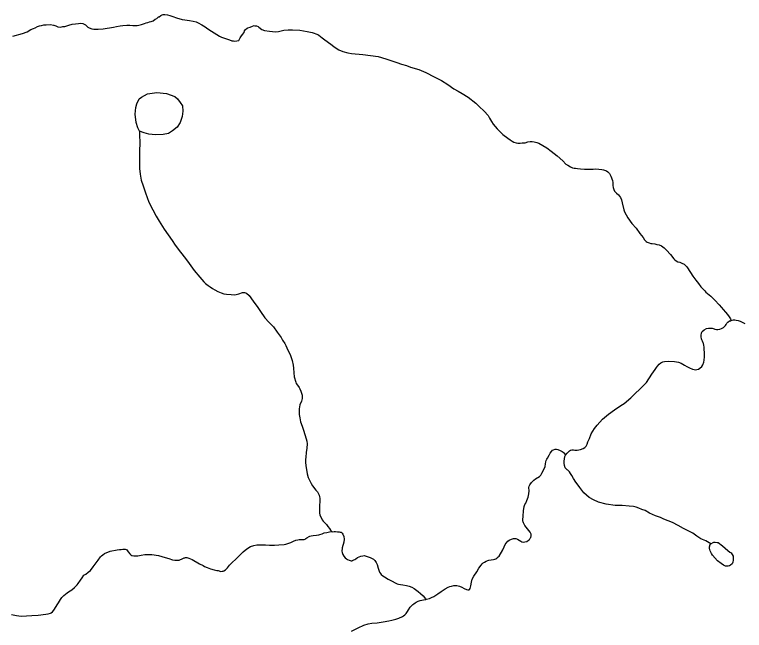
# Model space of a CAD drawing. Extents: x 2220236 to 2384410, y 720751 to 894131.
# Drawn here: x 2286193 to 2290632, y 832849 to 836594 of the extents above; entities that cross this region are included whole.
import ezdxf

# ---------------------------------------------------------------- set-up
doc = ezdxf.new("R2010")
doc.units = 0
doc.layers.add('Exist Hydrographic Misc Water Feature', color=7, linetype='Continuous')
doc.layers.add('Exist Hydrographic Pond Under 1500 Sq Ft', color=7, linetype='Continuous')

msp = doc.modelspace()

# ---------------------------------------------------------------- linework, layer by layer
at = {"layer": 'Exist Hydrographic Misc Water Feature'}
for points in [[(2286182.6, 836463.3), (2286240.3, 836479.4), (2286268.4, 836489.4), (2286292.3, 836503.6), (2286308.2, 836509.9), (2286318.1, 836513.9), (2286332, 836520.2), (2286343.9, 836524.9), (2286355.8, 836526.9), (2286369.9, 836530.9), (2286385.7, 836530.6), (2286412, 836533.3), (2286429.9, 836529.6), (2286431.9, 836529.6), (2286444, 836525.1), (2286456, 836519.3), (2286471.7, 836517.9), (2286485.8, 836520.3), (2286497.7, 836521.7), (2286521.8, 836528.4), (2286543.5, 836534.5), (2286563.6, 836538.3), (2286581.7, 836540.3), (2286595.5, 836541), (2286607.6, 836539.1), (2286616, 836536.3), (2286625.1, 836530.5), (2286631.8, 836522.8), (2286638, 836517.8), (2286645.8, 836513.7), (2286661.7, 836507.4), (2286675.1, 836505.5), (2286701.7, 836506), (2286731.9, 836507.6), (2286793.7, 836516.2), (2286813.5, 836520.7), (2286835.6, 836525.2), (2286851.7, 836527.4), (2286875.3, 836529.3), (2286884.5, 836530), (2286893.4, 836529.9), (2286911.4, 836527.8), (2286937.6, 836528), (2286949.5, 836530.3), (2286965.6, 836533.9), (2286983.5, 836540.1), (2286993.4, 836542.5), (2287003.2, 836544.6), (2287014.2, 836548.7), (2287024.4, 836551.7), (2287035.3, 836556.4), (2287048.9, 836565), (2287057.3, 836570.7), (2287068.9, 836579.4), (2287073.2, 836580.9), (2287082.8, 836587.3), (2287090.8, 836591.4), (2287096.8, 836593.5), (2287106.9, 836593.3), (2287122.6, 836591.4), (2287137, 836587.8), (2287154.9, 836581.8), (2287177, 836573.8), (2287211.3, 836564.3), (2287229.3, 836562.3), (2287257, 836556.8), (2287278.9, 836553), (2287297.2, 836549.4), (2287309.2, 836543.2), (2287331.3, 836531.3), (2287351.4, 836519.4), (2287367.5, 836507.6), (2287391.5, 836492.3), (2287439.7, 836462.8), (2287451.7, 836456.6), (2287476.2, 836448.9), (2287494.1, 836442.6), (2287510, 836435.1), (2287514.3, 836435), (2287517.8, 836433.3)], [(2287517.8, 836433.3), (2287524.1, 836433.1), (2287532.2, 836431.3), (2287544.1, 836433.4), (2287556.3, 836435.8), (2287565.8, 836452), (2287573.9, 836463.9), (2287581.7, 836473.6), (2287587.7, 836481.7), (2287589.4, 836484.3), (2287591.6, 836494.1), (2287597.4, 836503.8), (2287607.4, 836511.8), (2287611.3, 836514), (2287625.2, 836518), (2287639.4, 836522.6), (2287651, 836526.3), (2287654.9, 836526.2), (2287663.4, 836524.4), (2287675.5, 836520.9), (2287679.3, 836516.8), (2287697.4, 836502.4), (2287713.3, 836497.1), (2287743.4, 836493.2), (2287779.4, 836489.2), (2287797.5, 836489.8), (2287831.4, 836497.9), (2287857.4, 836500), (2287883.3, 836500.1), (2287928.5, 836498.6), (2287973.3, 836491.1), (2288003.4, 836485.5), (2288037.5, 836471.7), (2288043.7, 836468.3), (2288063.7, 836452.1), (2288079.8, 836440.3), (2288116, 836414.3), (2288134.1, 836399.2), (2288148, 836389), (2288166.1, 836378.8), (2288190.2, 836369.1), (2288220.5, 836361.3), (2288242.4, 836357.6), (2288310.5, 836350.2), (2288404.7, 836338.5), (2288450.4, 836325.4), (2288517.8, 836301.7), (2288545.5, 836292.9), (2288576.4, 836283.4), (2288601.2, 836274.7), (2288651, 836259.5), (2288695.3, 836241.6), (2288745.6, 836215.9), (2288789.7, 836192.7), (2288827.9, 836169), (2288864.1, 836143), (2288890.4, 836127.6), (2288916.3, 836114), (2288952.6, 836091.9), (2288998.7, 836054.9), (2289019, 836034.8), (2289049.2, 836006.9), (2289073.6, 835979.5), (2289081.4, 835963), (2289093.8, 835943), (2289103.6, 835927.1), (2289128.3, 835899.7), (2289148.5, 835877.9), (2289162.3, 835863.6), (2289192.7, 835842.6), (2289207, 835832.5), (2289218.9, 835824.7), (2289228.7, 835818.9), (2289244, 835814.3), (2289254.8, 835812.4), (2289269.2, 835812.1), (2289280.7, 835812.9), (2289298.8, 835814.8), (2289314.9, 835819.4), (2289328.8, 835821.7), (2289341.5, 835821.5), (2289353, 835819.6), (2289368.6, 835816), (2289381.7, 835811.4), (2289407, 835797.8), (2289431.3, 835782.5), (2289457.4, 835762.3), (2289493.6, 835734.7), (2289528, 835703.5), (2289545.7, 835685), (2289558.3, 835677.6), (2289574.2, 835667.4), (2289586.2, 835662.2), (2289596, 835659.4), (2289604.2, 835660.2), (2289617.9, 835658.3), (2289635.9, 835656.3)], [(2286953.5, 835885.8), (2286953.6, 835860.2), (2286954, 835815.9), (2286952.6, 835761.8), (2286953, 835703.7), (2286953.4, 835657.8), (2286955.9, 835624), (2286962.1, 835587.8), (2286974.5, 835552.4), (2286988.7, 835510.1), (2287009.5, 835453.9), (2287033.8, 835406.9), (2287054.3, 835367.1), (2287072.3, 835337.2), (2287102.5, 835289), (2287151.2, 835219.8), (2287169.7, 835191.5), (2287201.9, 835149.8), (2287232.3, 835109.9), (2287254.6, 835080.9), (2287284.9, 835038.2), (2287319.1, 834997.5), (2287343.5, 834969.1), (2287353.4, 834959.1), (2287369.6, 834945.6), (2287381.9, 834937.8), (2287397.7, 834927.7), (2287410, 834920.2), (2287428.2, 834910), (2287450, 834901.3), (2287465.9, 834896.1), (2287481.6, 834893.1), (2287509.5, 834891.9), (2287528.2, 834890.5), (2287541.3, 834891.9), (2287556.1, 834894.9), (2287580.2, 834903.5), (2287586.2, 834904.1), (2287592, 834903.3), (2287598.3, 834902.2), (2287604.1, 834899.8), (2287620.2, 834885.3), (2287644.1, 834852), (2287671.8, 834812.1), (2287689, 834788.1), (2287715.4, 834748.9), (2287739.5, 834723.1), (2287757.5, 834704.7), (2287768.1, 834695.3), (2287790.7, 834663), (2287813.7, 834629.8), (2287823.5, 834613.2), (2287836.5, 834593.9), (2287842.5, 834582.3), (2287848.8, 834567.4), (2287855.1, 834553.5), (2287865.1, 834534.2), (2287871.4, 834520.3), (2287881.6, 834489.6), (2287887.9, 834461.6), (2287890.2, 834444.5), (2287890.6, 834415.6), (2287894.3, 834391.9), (2287902.8, 834358), (2287905.9, 834350.7), (2287913, 834340.7), (2287923.2, 834326.4), (2287927.2, 834318.1), (2287933.5, 834304.2), (2287941.2, 834280.1), (2287942.3, 834270.2), (2287941.8, 834258.8), (2287937.8, 834244.1), (2287928.2, 834220.7), (2287924.4, 834196.2), (2287924.7, 834162.4), (2287928.5, 834142.6), (2287932.9, 834117.9), (2287941.2, 834090.8), (2287951.4, 834060.1), (2287955.4, 834046.3), (2287959.7, 834034.7), (2287970.2, 834000.7), (2287972.1, 833984.3), (2287970.3, 833956.4), (2287966.8, 833930.3), (2287964.9, 833902.4), (2287963.3, 833888.7), (2287962.9, 833872.9), (2287963.5, 833851), (2287967.6, 833828.6), (2287971.6, 833802.2), (2287979, 833778.5), (2287988.1, 833758.6), (2287996.3, 833742.7), (2288004.2, 833728.8), (2288024.7, 833702.7)], [(2289635.9, 835656.3), (2289660.1, 835654.1), (2289688, 835654.2), (2289712, 835654.7), (2289726.1, 835655.1), (2289746.1, 835653), (2289766, 835651), (2289776.1, 835649.1), (2289794.1, 835643.8), (2289802.2, 835638.1), (2289812.4, 835628), (2289820.3, 835612.1), (2289830.6, 835584), (2289832.9, 835571.8), (2289832.8, 835563.6), (2289832.9, 835553.8), (2289834.3, 835542.9), (2289837.3, 835529.8), (2289842, 835519.2), (2289853.3, 835508.1), (2289865.5, 835498), (2289878.6, 835482.3), (2289884.2, 835468.1), (2289889.7, 835448.3), (2289898.4, 835406.5), (2289903.4, 835393.9), (2289912.8, 835375.7), (2289922.6, 835358.4), (2289947.1, 835322.5), (2289973.5, 835295.1), (2289995.8, 835263.4), (2290015.9, 835237.4), (2290023.8, 835223.5), (2290033.8, 835213.4), (2290039.9, 835210), (2290052, 835205.5), (2290064, 835202), (2290071.9, 835201.8), (2290087.9, 835199.9), (2290100, 835196.3), (2290114, 835192.8), (2290128, 835186.9), (2290144.2, 835175.1), (2290158.3, 835160.7), (2290182.7, 835134.9), (2290202.8, 835108.9), (2290208.9, 835103.2), (2290217, 835097.1), (2290228.3, 835091.3), (2290239.1, 835087.8), (2290251.5, 835082.7), (2290265.1, 835075.8), (2290269.3, 835072.4), (2290274.8, 835067.4), (2290281.2, 835059.7), (2290303.4, 835025.8), (2290317.7, 835002.6), (2290335.9, 834978.2), (2290352.2, 834958.2), (2290368.2, 834938.2), (2290390.6, 834913.1), (2290396.7, 834906.5), (2290427.7, 834881.2), (2290453.1, 834857.7), (2290479.7, 834828.6), (2290493.5, 834813.6), (2290503.7, 834800.3), (2290517.5, 834784.2), (2290530, 834770.2), (2290539.5, 834755.9), (2290546.8, 834743.6), (2290551.5, 834732.7)], [(2290551.5, 834732.7), (2290566, 834736.7), (2290574.9, 834737.1), (2290582.1, 834736.3), (2290593.8, 834733.5), (2290606.2, 834729.3), (2290618.9, 834723.1), (2290634.1, 834714.6)], [(2289544, 833914.9), (2289553.8, 833926.9), (2289561.8, 833934.9), (2289567.9, 833941.3), (2289574.2, 833944.5), (2289583.4, 833947.6), (2289593.6, 833947.4), (2289601.4, 833945.6), (2289610.3, 833944.7), (2289615.2, 833944.6), (2289624.7, 833946.7), (2289634.6, 833949.8), (2289651.5, 833956), (2289661.5, 833962.3), (2289669.2, 833970.4), (2289675.3, 833981.7), (2289679.2, 833996.4), (2289689.1, 834015.9), (2289700.9, 834044.5), (2289720.3, 834076.9), (2289736.4, 834096.9), (2289770, 834133.3), (2289805.7, 834163.7), (2289841.3, 834189.9), (2289880.9, 834216.3), (2289900.8, 834228), (2289940.6, 834262.6), (2289968.3, 834288.9), (2289996.1, 834315.5), (2290035.7, 834357.4), (2290069.2, 834408.2), (2290089.1, 834435.6), (2290096.9, 834447.9), (2290103, 834456), (2290114.7, 834467.9), (2290124.7, 834475.9), (2290136.7, 834482.2), (2290146.6, 834484.6), (2290170.5, 834486.4), (2290206.6, 834485), (2290230.5, 834481.2), (2290246.7, 834473.4), (2290268.7, 834461.4), (2290282.7, 834453.9), (2290298.9, 834446), (2290316.8, 834438.4), (2290326.6, 834435), (2290334.8, 834433.8), (2290343, 834435.3), (2290352.9, 834438.4), (2290361.2, 834444.1), (2290372.6, 834454.3), (2290379.7, 834464), (2290386.2, 834480.3), (2290388.4, 834491.7), (2290389.8, 834512.4), (2290389.7, 834538.6), (2290388.5, 834557.3), (2290387.4, 834570.5), (2290386.1, 834583), (2290383, 834593.5), (2290381.5, 834598.5), (2290377.4, 834607.7), (2290373, 834616.7), (2290371.1, 834622.6), (2290369.1, 834634.8), (2290368.6, 834642.4), (2290370.9, 834658.7), (2290374.7, 834666.8), (2290386.7, 834677.1), (2290402.6, 834684.9), (2290413.8, 834687.3), (2290430.5, 834687.6), (2290436.8, 834687.5), (2290448.5, 834683.3), (2290452.7, 834681.6), (2290462.5, 834679.8), (2290470.7, 834679.6), (2290482.6, 834681.7), (2290492.5, 834685.7), (2290504.1, 834692), (2290516.5, 834703.9), (2290520.5, 834709.7), (2290526, 834717.8), (2290532.3, 834724.2), (2290542.3, 834730.6), (2290550.2, 834732.1), (2290551.5, 834732.7)], [(2289426.9, 833881.9), (2289430.4, 833890.1), (2289434.1, 833895.9), (2289444, 833914.4), (2289451.5, 833926.7), (2289457.9, 833936.4), (2289465.9, 833944.4), (2289471.6, 833948.2), (2289480.2, 833951.3), (2289489.7, 833950.5), (2289497.8, 833948.7), (2289511.8, 833942.5), (2289519.9, 833939), (2289523.8, 833936.7), (2289529.7, 833933.3), (2289533.5, 833928.9), (2289544, 833914.9)], [(2290428.2, 833375.1), (2290398.5, 833394.4), (2290368.2, 833406.5), (2290342.3, 833421.8), (2290317.7, 833439.7), (2290261.6, 833469.4), (2290229.5, 833487.5), (2290195.4, 833504.6), (2290143.1, 833526), (2290121, 833536.3), (2290091.3, 833546.1), (2290055, 833563.2), (2290029, 833577.5), (2290008.9, 833585.5), (2289990.6, 833593.1), (2289974.7, 833598.3), (2289958.4, 833602.9), (2289930.5, 833604.2), (2289888.6, 833608.3), (2289846.7, 833609.2), (2289792, 833616.2), (2289744.8, 833629.4), (2289714.5, 833642.4), (2289688.3, 833658.4), (2289656.1, 833686.3), (2289643.9, 833702), (2289631.8, 833718), (2289620.3, 833733), (2289607.2, 833751.3), (2289593.3, 833773.5), (2289583.1, 833791.1), (2289575.2, 833803.4), (2289568.8, 833813.4), (2289564.7, 833818.4), (2289558.9, 833822.8), (2289555, 833825.2), (2289550.5, 833829.5), (2289546.9, 833832.9), (2289542.5, 833838.5), (2289538.5, 833852.7), (2289536.5, 833865.9), (2289536.4, 833879), (2289538, 833892.8), (2289539.9, 833906.8), (2289544, 833914.9)], [(2288695.1, 833037.8), (2288698.4, 833039.4), (2288716.5, 833043.2), (2288729.7, 833048.5), (2288744, 833055.8), (2288768.3, 833071.7), (2288787.3, 833086.1), (2288799.9, 833094.6), (2288811.5, 833102), (2288829.4, 833112.1), (2288839.7, 833116.1), (2288850.3, 833119.2), (2288864.1, 833122.2), (2288869.7, 833122.7), (2288883.8, 833122.4), (2288891.6, 833120.6), (2288899.4, 833118.8), (2288913.4, 833113), (2288927.7, 833105.1), (2288941.6, 833097.6), (2288949.8, 833095.8), (2288957.3, 833095.6), (2288959.7, 833097.2), (2288964.1, 833103.7), (2288966.9, 833112.5), (2288967.7, 833120), (2288971.4, 833141.9), (2288977, 833159.9), (2288987, 833179.3), (2289004.6, 833206.2), (2289016.5, 833227.9), (2289030.3, 833246.6), (2289037, 833253.7), (2289044.1, 833260.1), (2289051.4, 833264.9), (2289062.3, 833270.6), (2289071.3, 833274.3), (2289078.2, 833276.8), (2289092, 833278.8), (2289105.8, 833281.2), (2289113.7, 833282.6), (2289120, 833284.8), (2289126, 833288.9), (2289134.3, 833296), (2289140, 833300.8), (2289163.5, 833339.7), (2289171.4, 833357.5), (2289176.9, 833371.5), (2289183, 833379.6), (2289192.7, 833391.5), (2289201.1, 833397.9), (2289214.7, 833404.2), (2289226.9, 833408.2), (2289235.7, 833408.7), (2289242.6, 833407.9), (2289253, 833404.4), (2289262.7, 833398.3), (2289271.5, 833391.5), (2289278.9, 833388.1), (2289288.7, 833386.3), (2289297, 833387.1), (2289308.8, 833390.8), (2289318.8, 833397.1), (2289325.8, 833402.9), (2289329.9, 833409.4), (2289332.6, 833414.9), (2289334.5, 833424.7), (2289334.3, 833434.5), (2289328.4, 833447.1), (2289296.1, 833487.1), (2289287.9, 833502.7), (2289285.7, 833508.7), (2289283.8, 833514.3), (2289283.7, 833522.5), (2289285.5, 833544.7), (2289289.1, 833576.5), (2289292.9, 833602.6), (2289296.8, 833615), (2289302.8, 833623.1), (2289308.7, 833638.4), (2289316.4, 833658.9), (2289320.1, 833679.2), (2289322.1, 833698.8), (2289321.9, 833718.5), (2289323.7, 833726), (2289327.8, 833734.8), (2289337.6, 833749.3), (2289350.7, 833763.1), (2289361.3, 833771.1), (2289385.2, 833785.4), (2289393, 833794.1), (2289399.7, 833804.8), (2289415.1, 833832.3), (2289420.6, 833846), (2289422.6, 833861.7), (2289424.5, 833873.8), (2289426.9, 833881.9)], [(2288024.7, 833702.7), (2288034.9, 833691.1), (2288045, 833671.2), (2288047.4, 833661.3), (2288048.9, 833653), (2288049.9, 833639.2), (2288049.4, 833629.4), (2288048.1, 833612.1), (2288047.8, 833597.3), (2288047.5, 833585.2), (2288048, 833575.3), (2288047.7, 833561.2), (2288049.5, 833553), (2288052.3, 833545.7), (2288058.8, 833530.8), (2288064.2, 833521.5), (2288070.3, 833513.2), (2288080.2, 833503.2), (2288090.2, 833492.5), (2288098.5, 833481.5), (2288108.7, 833468.1), (2288115.1, 833459.8), (2288119.3, 833454.8), (2288123.1, 833449.8)], [(2286962.7, 833307.6), (2286985.4, 833311), (2287006.7, 833311.6), (2287026.7, 833310.2), (2287068.9, 833304.4), (2287109, 833293.1), (2287130.2, 833286.1), (2287153, 833279), (2287166.7, 833277.1), (2287180.1, 833276.8), (2287183.8, 833276.7), (2287189, 833276.6), (2287194.9, 833277.2), (2287202.2, 833279.6), (2287208.8, 833281.8), (2287224.7, 833289.7), (2287228, 833290.6), (2287233.3, 833292.1), (2287236.9, 833292), (2287241.1, 833292), (2287245.7, 833290.9), (2287252.9, 833288.4), (2287272.7, 833280.5), (2287317.1, 833254.3), (2287339.2, 833243), (2287347.3, 833238.9), (2287365.2, 833231), (2287385.3, 833223.4), (2287406.9, 833217), (2287423.2, 833213.4), (2287427.4, 833213.3), (2287431.4, 833213.2), (2287437.6, 833211.5), (2287441.1, 833209.7), (2287446.7, 833208), (2287454.6, 833208.8), (2287461.5, 833210.3), (2287466.5, 833212.5), (2287475.4, 833218.2), (2287487.2, 833230.1), (2287500.9, 833246.2), (2287516.7, 833262.3), (2287538.4, 833282.5), (2287558.5, 833302.4), (2287582.3, 833327.5), (2287606, 833345.7), (2287627.9, 833359.4), (2287647.7, 833365.5), (2287665.9, 833370.1), (2287685.9, 833370.3), (2287703.9, 833369.9), (2287720, 833370.6), (2287743.9, 833368.4), (2287773.7, 833366.8), (2287800, 833368.9), (2287831.9, 833371.5), (2287842.1, 833373.6), (2287873.4, 833383.8), (2287889.7, 833391.7), (2287903.6, 833397.9), (2287915.1, 833401), (2287923.3, 833402.4), (2287935.5, 833402.2), (2287949.3, 833402.6), (2287953.8, 833402.5), (2287959.5, 833405), (2287965.1, 833408.8), (2287971.4, 833412.9), (2287985.4, 833420.8), (2287989.7, 833422.4), (2287997.3, 833424.5), (2288009.1, 833426.9), (2288029.2, 833428.8), (2288043, 833431.1), (2288048.6, 833432.6), (2288063.1, 833437.3), (2288075, 833441.9), (2288093.1, 833443.9), (2288108.6, 833447.8), (2288123.1, 833449.8)], [(2288123.1, 833449.8), (2288126.7, 833449.7), (2288136.9, 833450.5), (2288144.4, 833450.3), (2288156.9, 833449.1), (2288162.7, 833448.3), (2288167.7, 833448.2), (2288173.5, 833446.4), (2288178.4, 833446.3), (2288180.7, 833444.7), (2288184.9, 833440.3), (2288189, 833434.6), (2288195, 833420.4), (2288197.6, 833405), (2288195.9, 833386), (2288186, 833351.1), (2288184.5, 833341.9), (2288184, 833336.4), (2288183.9, 833330.5), (2288185.1, 833323.2), (2288189.4, 833310), (2288195.4, 833300.7), (2288204.4, 833290.7), (2288212.5, 833284.9), (2288218.3, 833280.5), (2288227.1, 833277.1), (2288234.2, 833273.7), (2288240.4, 833272.9), (2288245.7, 833272.8), (2288248.3, 833273.4), (2288256.3, 833277.5), (2288262.3, 833281.3), (2288268.3, 833285.4), (2288278.9, 833292.4), (2288288.2, 833297.1), (2288298.4, 833301.2), (2288310.3, 833303.2), (2288320.1, 833304), (2288337.4, 833298.7), (2288356, 833291.8), (2288376.4, 833282.2), (2288384.5, 833274.8), (2288393, 833261.5), (2288398.7, 833250.6), (2288404.8, 833226.8), (2288413.2, 833204.3), (2288418.6, 833195.4), (2288423.4, 833189.4), (2288432.1, 833182), (2288443.1, 833174.2), (2288465.4, 833160.6), (2288490.4, 833148.6), (2288508.6, 833138.4), (2288519.6, 833133.3), (2288528.4, 833129.8), (2288539.5, 833127.9), (2288553.6, 833126), (2288577.4, 833122.2), (2288593.7, 833117.9), (2288609.7, 833111.7), (2288624, 833104.2), (2288647.9, 833086.3), (2288662, 833074.5), (2288678.8, 833058.8), (2288691.9, 833042.1), (2288695.1, 833037.8)], [(2286174.3, 832946.7), (2286204.6, 832940.2), (2286232.4, 832936.3), (2286298.4, 832939.2), (2286336.5, 832941.7), (2286382.6, 832948), (2286396.4, 832950.3), (2286412.2, 832953.9), (2286416.2, 832956.5), (2286423.8, 832961.9), (2286432.3, 832972.5), (2286455.7, 833010.4), (2286459.8, 833016.9), (2286471.7, 833037.3), (2286479.4, 833049.3), (2286491.5, 833061.5), (2286513.2, 833077.5), (2286521.2, 833083.8), (2286540.8, 833095.6), (2286556.8, 833110), (2286572.5, 833126.1), (2286578.6, 833134.2), (2286594.5, 833154.5), (2286604, 833169.7), (2286614.1, 833185.9), (2286626.1, 833192.2), (2286639.8, 833204.4), (2286653.8, 833214.6), (2286671.6, 833234.9), (2286689.5, 833260.8), (2286701, 833276.9), (2286715.2, 833297), (2286720.9, 833303.4), (2286729.5, 833309.8), (2286740.2, 833317.1), (2286774.2, 833330.2), (2286816.4, 833340.1), (2286830.6, 833342.1), (2286840.4, 833341.9), (2286850.6, 833342.7), (2286856.5, 833342.6), (2286860.7, 833342.5), (2286864.7, 833342.4), (2286870.9, 833341.3), (2286874.8, 833338.9), (2286884, 833326.3), (2286893, 833314.6), (2286900, 833307.9), (2286906.9, 833304.5), (2286918.9, 833302.6), (2286931.1, 833302.3), (2286942.9, 833303.1), (2286962.7, 833307.6)], [(2288435.7, 832900.5), (2288469.7, 832907.3), (2288487.5, 832910.9), (2288511.9, 832917.9), (2288529.4, 832923.1), (2288552.9, 832933.5), (2288559.2, 832937.3), (2288567.2, 832943.7), (2288574.9, 832952.7), (2288583, 832964), (2288588.5, 832973.7), (2288599, 832989.9), (2288609, 833000.2), (2288614.4, 833006), (2288620.7, 833010.8), (2288628.7, 833016.2), (2288635.7, 833020.3), (2288642.7, 833025.1), (2288648.6, 833026.6), (2288660.5, 833030.3), (2288690.5, 833037.2), (2288695.1, 833037.8)], [(2288242.4, 832844.8), (2288282.2, 832865.3), (2288317.9, 832881.6), (2288343.7, 832890.3), (2288365.7, 832893.7), (2288397.9, 832896.4), (2288435.7, 832900.5)]]:
    msp.add_lwpolyline(points, dxfattribs=at)
at = {"layer": 'Exist Hydrographic Pond Under 1500 Sq Ft'}
for points in [[(2286953.5, 835885.8), (2286943.1, 835904.7), (2286932.6, 835937.7), (2286926.4, 835988), (2286930.2, 836027.9), (2286936.2, 836050.1), (2286949.7, 836081.6), (2286964.7, 836092.2), (2287001.2, 836112.7), (2287057.1, 836120.4), (2287117.3, 836113.6), (2287167.4, 836096.1), (2287182.9, 836081.1), (2287200.8, 836059.4), (2287213.8, 836038.4), (2287215.8, 836006.6), (2287212.2, 835974.5), (2287200.9, 835938), (2287181, 835909.6), (2287154.3, 835887.2), (2287129.3, 835871.3), (2287095.7, 835864.8), (2287049.8, 835862.4), (2287009.5, 835866.6), (2286981.5, 835874.4), (2286953.5, 835885.8)], [(2290428.2, 833375.1), (2290442.5, 833383), (2290446.5, 833385.2), (2290450.4, 833385.1), (2290454.4, 833385), (2290466.2, 833384.8), (2290472.4, 833383), (2290498.5, 833363.8), (2290530.7, 833335.9), (2290544.6, 833325.8), (2290550.8, 833320.1), (2290558.7, 833310.1), (2290563.1, 833300.1), (2290563.3, 833276.2), (2290561.4, 833264.1), (2290559.3, 833258.2), (2290557.6, 833254.3), (2290547.6, 833246.3), (2290541.6, 833242.2), (2290533.7, 833240.1), (2290527.8, 833240.2), (2290517.6, 833239.4), (2290505.6, 833245.6), (2290491.7, 833255.7), (2290469.4, 833273.2), (2290439, 833306.6), (2290432.9, 833316.6), (2290428.8, 833324.9), (2290424.7, 833332.5), (2290422.9, 833340.8), (2290420.4, 833344.8), (2290420.6, 833352.9), (2290420.7, 833357.2), (2290422.4, 833362.7), (2290422.5, 833367), (2290428.2, 833375.1)]]:
    msp.add_lwpolyline(points, dxfattribs=at)

doc.saveas('drawing.dxf')
